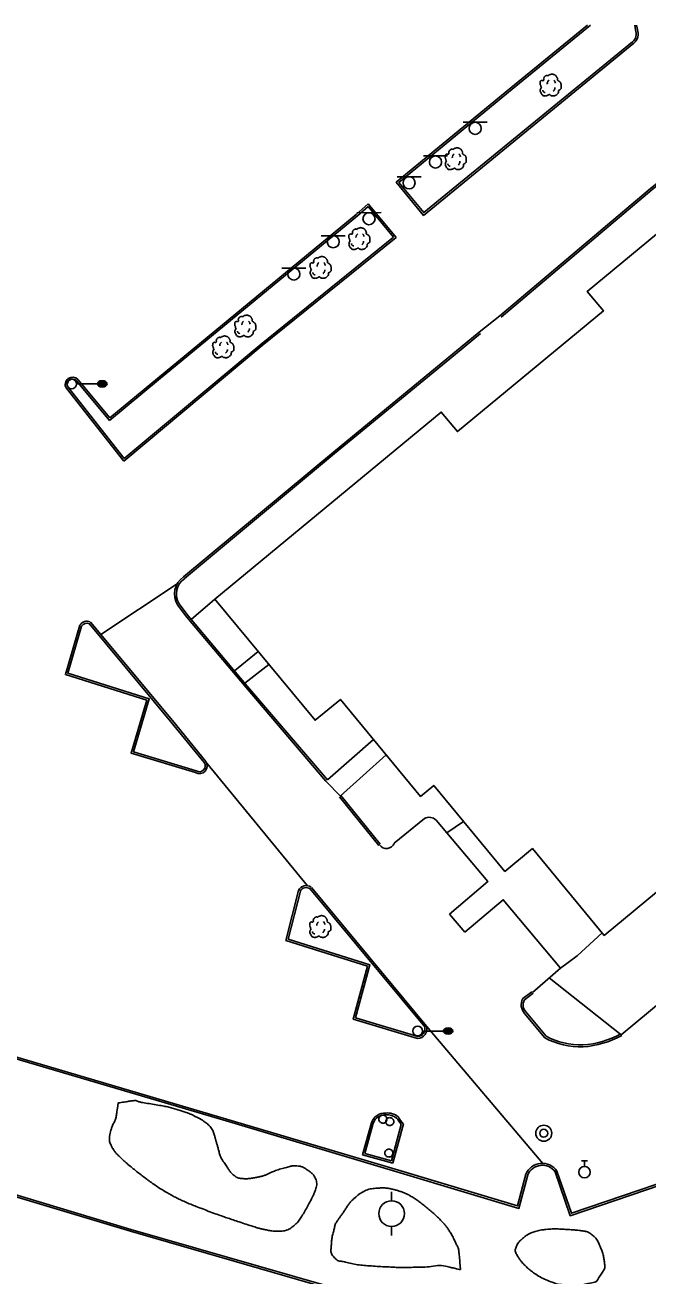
# Model space of a CAD drawing. Extents: x 2145380 to 2156929, y 139568 to 149130.
# Drawn here: x 2153462.6 to 2153656.5, y 143131.5 to 143520.9 of the extents above; entities that cross this region are included whole.
import ezdxf

# ---------------------------------------------------------------- set-up
doc = ezdxf.new("R2010")
doc.units = 0
for name, color, linetype in [('Default', 7, 'Continuous'), ('TOPO_Asphalt', 7, 'Continuous'), ('TOPO_Building', 7, 'Continuous'), ('TOPO_Curb Back', 7, 'Continuous'), ('TOPO_Light Pole', 7, 'Continuous'), ('TOPO_Misc', 7, 'Continuous'), ('TOPO_Power Pole', 7, 'Continuous'), ('TOPO_San Manhole', 7, 'Continuous'), ('TOPO_Sidewalk', 7, 'Continuous'), ('TOPO_Sign', 7, 'Continuous'), ('TOPO_Tree', 7, 'Continuous'), ('TOPO_Tree Line', 7, 'Continuous'), ('TOPO_Wall Freestanding', 7, 'Continuous'), ('TOPO_Water Valve', 7, 'Continuous')]:
    doc.layers.add(name, color=color, linetype=linetype)

# ---------------------------------------------------------------- blocks, each defined once
blk = doc.blocks.new('LP')
at = {"layer": 'TOPO_Light Pole'}
blk.add_line((3.81, 0), (20.32, 0), dxfattribs=at)
for points in [[(20.32, 0), (27.94, 0)], [(20.32, 0), (23.5, 0)], [(20.83, 1.27), (27.43, 1.27)], [(20.83, 1.27), (23.5, 1.27)], [(23.71, 1.27), (27.43, 1.27)], [(23.71, 0), (27.94, 0)], [(20.83, -1.27), (27.43, -1.27)], [(20.83, -1.27), (23.5, -1.27)], [(23.71, -1.27), (27.43, -1.27)]]:
    blk.add_lwpolyline(points, dxfattribs=at)
blk.add_circle((0, 0), 3.81, dxfattribs=at)
blk.add_ellipse((24.13, 0), major_axis=(3.81, 0), ratio=0.666667, dxfattribs=at)
blk = doc.blocks.new('POST')
at = {"layer": 'TOPO_Misc'}
for start, end in [(89.99996, 180.00004), (179.99996, 270.00004), (359.99996, 90.00004), (269.99996, 0.00004)]:
    blk.add_arc((-0.01, 0.03), 3.16, start, end, dxfattribs=at)
blk = doc.blocks.new('TREE')
at = {"layer": 'TOPO_Tree'}
for points in [[(-3.5, 17.6), (-3.1, 18.3), (-2.6, 18.8), (-1.9, 19.2), (-1, 19.7), (-0.2, 20), (0.7, 20.2), (1.6, 20.5), (2.5, 20.8), (3.4, 20.8), (4.1, 20.7), (4.8, 20.5), (5.5, 20.2), (6.4, 19.9), (7.3, 19.7), (8.2, 19.2), (9.4, 18.4), (10, 17.2), (10.8, 16), (11.2, 15.3), (11.6, 14.6), (11.9, 13.9), (12.2, 13.1), (11.4, 12), (11.9, 11.2), (12, 11), (12.2, 10.9), (12.4, 10.7), (12.9, 10.4), (13.5, 10), (14, 9.7), (14.7, 9.2), (15.4, 8.7), (16.1, 8.1), (16.7, 7.5), (16.9, 6.7), (17.1, 6), (17.6, 4.4), (17.7, 2.8), (17.7, 1.2), (17.7, -0.2), (17.8, -2.2), (16.6, -3), (15.5, -3.8), (14.3, -4.6), (13.2, -5.3)], [(-14.1, -0.4), (-14.2, 0.5), (-14.4, 1.4), (-14.6, 2.3), (-14.8, 3.2), (-15.5, 4), (-15.7, 4.9), (-15.8, 5.6), (-15.7, 6.3), (-15.7, 7), (-15.6, 7.9), (-15.7, 8.8), (-15.1, 9.7), (-14.6, 10.4), (-13.8, 10.5), (-13, 10.7), (-12.2, 11), (-11.1, 10), (-10.4, 10.7), (-9.4, 11.7), (-10.3, 13.3), (-9.8, 14.4), (-9.6, 15.1), (-9.3, 15.9), (-8.8, 16.5), (-8.2, 17.3), (-7.5, 17.7), (-6.7, 18.1), (-6.1, 18.4), (-5.6, 18.6), (-5.1, 18.7), (-4.5, 18.7), (-4, 18.5), (-3.5, 18.1)], [(13.2, -5.3), (13.3, -5.8), (13.4, -6.3), (13.4, -6.7), (13.8, -8.5), (12.2, -10), (10.8, -11.5), (10, -12.3), (9.1, -12.8), (8.2, -13.1), (6, -13.8), (3.3, -13.6), (1.3, -13.1), (0.5, -12.9), (-0.1, -11.4), (-0.8, -11.5), (-2, -11.6), (-3.3, -12.8), (-4.5, -13.1), (-6.1, -13.5), (-7.8, -14), (-9.3, -13.6), (-11.4, -13.1), (-12.8, -11.4), (-14.1, -9.4), (-15.3, -7.3), (-15.6, -5.1), (-15.1, -3), (-14.9, -1.9), (-13.9, -0.8), (-13.5, 0.1)], [(-4.2, 5.1), (-4.5, 6.1), (-4.3, 7.2), (-3.8, 8.2), (-3.3, 9.3), (-2.7, 10.3), (-1.6, 11)], [(5.9, 11.2), (6.5, 10.7), (7, 10.2), (7.4, 9.5), (7.9, 8.6), (8.3, 7.6), (8.5, 6.6)], [(-11.4, -4.5), (-11.5, -5.4), (-11, -6.3), (-10.1, -7.2), (-9.3, -8), (-8.5, -8.3), (-7.7, -8.1)], [(4.8, -6.3), (5.7, -5.7), (6.3, -4.9), (6.8, -3.9), (7.4, -2.8), (7.6, -1.7), (7.5, -0.6)]]:
    blk.add_open_spline(points, degree=3, dxfattribs=at)
blk = doc.blocks.new('POWPOL')
at = {"layer": 'TOPO_Power Pole'}
for p, q in [((0, 10.16), (0, 17.34)), ((0, -10.16), (0, -17.34))]:
    blk.add_line(p, q, dxfattribs=at)
blk.add_circle((0, 0), 10.16, dxfattribs=at)
blk = doc.blocks.new('WATVAL')
at = {"layer": 'Default'}
for p, q in [((-2.25, 9), (2.25, 9)), ((0, 4.5), (0, 9))]:
    blk.add_line(p, q, dxfattribs=at)
blk.add_circle((0, 0), 4.5, dxfattribs=at)
blk = doc.blocks.new('EXMHSS')
at = {"layer": 'Default'}
for radius in [6.3, 3.13]:
    blk.add_circle((0, 0), radius, dxfattribs=at)

msp = doc.modelspace()

# ---------------------------------------------------------------- linework, layer by layer
at = {"layer": 'TOPO_Asphalt'}
for p, q in [((2153603.98, 143425.31), (2153610.36, 143430.41)), ((2153509.97, 143346.99), (2153486.2, 143331.17)), ((2153519.16, 143291.08), (2153550.52, 143252.97)), ((2153556.26, 143285.57), (2153560.77, 143280.89)), ((2153594.67, 143244.14), (2153599.48, 143238.5)), ((2153587.52, 143209.28), (2153623.73, 143166.54))]:
    msp.add_line(p, q, dxfattribs=at)
at = {"layer": 'TOPO_Building'}
msp.add_lwpolyline([(2153707.68, 143495.95), (2153637.59, 143437.98), (2153642.6, 143431.93), (2153597.17, 143394.36), (2153592.15, 143400.42), (2153521.7, 143342.16), (2153552.86, 143304.48), (2153560.74, 143310.99), (2153585.72, 143280.79), (2153589.81, 143284.18), (2153611.93, 143257.43), (2153620.52, 143264.53), (2153642.85, 143237.52), (2153701.35, 143285.91), (2153678.53, 143313.51), (2153706.24, 143336.42), (2153729.1, 143308.77), (2153788.17, 143357.63), (2153765.9, 143384.56), (2153773.78, 143391.08), (2153751.37, 143418.18), (2153755.64, 143421.71), (2153731.06, 143451.43), (2153739.03, 143458.03)], close=True, dxfattribs=at)
at = {"layer": 'TOPO_Curb Back'}
for p, q in [((2153569.44, 143465.28), (2153565.7, 143461.95)), ((2153569.37, 143464.41), (2153566.09, 143461.49)), ((2153577.25, 143454.82), (2153569.37, 143464.41)), ((2153578.1, 143454.74), (2153569.44, 143465.28)), ((2153565.7, 143461.95), (2153503.79, 143410.88)), ((2153566.09, 143461.49), (2153504.17, 143410.42)), ((2153536.07, 143421.59), (2153577.25, 143454.82)), ((2153536.45, 143421.13), (2153578.1, 143454.74)), ((2153493.39, 143385.12), (2153536.45, 143421.13)), ((2153493.48, 143385.98), (2153536.07, 143421.59)), ((2153488.95, 143397.77), (2153478.62, 143410.19)), ((2153489.03, 143398.62), (2153479.07, 143410.59)), ((2153504.17, 143410.42), (2153488.95, 143397.77)), ((2153503.79, 143410.88), (2153489.03, 143398.62)), ((2153475.39, 143407.96), (2153493.39, 143385.12)), ((2153475.9, 143408.28), (2153493.48, 143385.98)), ((2153572.7, 143265.54), (2153560.45, 143280.63)), ((2153573.17, 143265.92), (2153560.92, 143281.01)), ((2153567.58, 143169.24), (2153570.42, 143179.2)), ((2153568.32, 143169.66), (2153570.99, 143179.02)), ((2153579.68, 143178.69), (2153576.63, 143167.35)), ((2153580.34, 143178.81), (2153577.05, 143166.61)), ((2153577.05, 143166.61), (2153567.58, 143169.24)), ((2153576.63, 143167.35), (2153568.32, 143169.66))]:
    msp.add_line(p, q, dxfattribs=at)
for points in [[(2153637.63, 143520.85), (2153613.79, 143501.41), (2153578.14, 143471.96), (2153586.63, 143461.66), (2153652.06, 143515.22)], [(2153638.59, 143520.86), (2153614.17, 143500.94), (2153578.98, 143471.88), (2153586.71, 143462.5), (2153651.68, 143515.68)], [(2153652.58, 143519.37), (2153652.33, 143520.91)], [(2153653.17, 143519.53), (2153652.93, 143520.91)], [(2153610.36, 143430.41), (2153657.27, 143470.07), (2153677.85, 143486.51)], [(2153610.75, 143429.95), (2153657.65, 143469.6), (2153678.24, 143486.06)], [(2153511.93, 143349.1), (2153558.56, 143387.99), (2153596.22, 143418.95), (2153603.98, 143425.31)], [(2153512.29, 143348.62), (2153558.94, 143387.53), (2153596.61, 143418.48), (2153604.36, 143424.84)], [(2153556.26, 143285.57), (2153531.43, 143314.65), (2153512.94, 143336.57), (2153510.05, 143340.43)], [(2153556.71, 143285.96), (2153531.89, 143315.03), (2153513.41, 143336.94), (2153510.55, 143340.77)], [(2153482.56, 143334.61), (2153508.01, 143304.01), (2153518.38, 143291.31)], [(2153483.02, 143334.99), (2153508.47, 143304.39), (2153518.86, 143291.67)], [(2153515.66, 143288.19), (2153495.63, 143294.22), (2153500.51, 143310.71), (2153475.16, 143318.72), (2153479.67, 143334.05)], [(2153515.9, 143288.74), (2153496.38, 143294.62), (2153501.25, 143311.11), (2153475.9, 143319.11), (2153480.23, 143333.81)], [(2153329.1, 143277.47), (2153319.41, 143253.93), (2153313.93, 143234.29), (2153375.37, 143221.54), (2153444.65, 143203.53), (2153526.92, 143179.21), (2153580.39, 143163.3), (2153616.28, 143152.54), (2153619.03, 143162.93)], [(2153329.65, 143277.22), (2153319.98, 143253.73), (2153314.68, 143234.74), (2153375.51, 143222.12), (2153444.81, 143204.11), (2153527.1, 143179.79), (2153580.57, 143163.87), (2153615.86, 143153.29), (2153618.47, 143163.13)], [(2153584.78, 143205.38), (2153564.73, 143211.41), (2153569.2, 143227.97), (2153543.81, 143235.96), (2153547.72, 143251.49)], [(2153584.84, 143205.99), (2153565.46, 143211.82), (2153569.93, 143228.37), (2153544.53, 143236.36), (2153548.29, 143251.28)], [(2153551.26, 143252.07), (2153586.98, 143209)], [(2153551.72, 143252.45), (2153587.52, 143209.28)], [(2153132.16, 143229.66), (2153164.96, 143225.84), (2153203.21, 143221.38), (2153234.4, 143216.41), (2153287.28, 143205.61), (2153318.03, 143198.13), (2153362.86, 143185.52), (2153422.9, 143167.81), (2153495.58, 143145.97), (2153555.45, 143128.68), (2153609.34, 143112.62), (2153655.14, 143099.33), (2153692.07, 143088.79), (2153714.23, 143082.35)], [(2153132.1, 143229.06), (2153164.89, 143225.24), (2153203.13, 143220.79), (2153234.3, 143215.82), (2153287.15, 143205.03), (2153317.88, 143197.55), (2153362.69, 143184.94), (2153422.73, 143167.23), (2153495.41, 143145.4), (2153555.28, 143128.11), (2153609.17, 143112.05), (2153654.97, 143098.75), (2153691.9, 143088.21), (2153714.06, 143081.78)], [(2153617.53, 143217.84), (2153620.34, 143219.98)], [(2153617.99, 143217.44), (2153620.7, 143219.5)], [(2153624.37, 143205.63), (2153618.09, 143213.17)], [(2153624.76, 143206.1), (2153618.54, 143213.57)], [(2153627.59, 143163.86), (2153632.26, 143150.23), (2153665.15, 143161.45), (2153660.96, 143173.97)], [(2153628.13, 143164.13), (2153632.63, 143150.99), (2153664.4, 143161.82), (2153660.39, 143173.76)]]:
    msp.add_lwpolyline(points, dxfattribs=at)
for centre, radius, start, end in [((2153649.43, 143518.19), 3.37, 311.7994, 20.5481), ((2153649.43, 143518.19), 3.97, 311.603, 19.681), ((2153477.42, 143409.01), 2.29, 43.7809, 207.5027), ((2153477.42, 143409.01), 1.69, 44.4435, 205.7297), ((2153515.56, 143343.77), 6.44, 124.2857, 211.2385), ((2153515.56, 143343.77), 5.84, 124.0075, 210.9596), ((2153481.85, 143332.8), 2.51, 64.9172, 150.0824), ((2153481.85, 143332.8), 1.91, 64.9172, 148.098), ((2153516.87, 143290.29), 2.43, 240.0159, 34.751), ((2153516.87, 143290.29), 1.83, 237.9856, 34.0644), ((2153550.12, 143250.33), 2.67, 54.678, 154.2108), ((2153550.12, 143250.33), 2.07, 54.678, 152.623), ((2153620.98, 143215.89), 3.97, 150.4895, 223.241), ((2153620.98, 143215.89), 3.37, 152.5104, 223.5356), ((2153584.62, 143208.41), 3.03, 273.0536, 16.7257), ((2153584.62, 143208.41), 2.43, 275.3884, 14.009), ((2153635.55, 143226.35), 22.94, 241.9368, 271.6662), ((2153634.13, 143232.55), 29.21, 274.0959, 298.3588), ((2153634.13, 143232.55), 29.81, 274.0715, 298.3588), ((2153635.55, 143226.35), 23.54, 241.6493, 271.6972), ((2153574.59, 143177.83), 4.39, 85.081, 161.9206), ((2153574.59, 143177.83), 3.79, 84.2342, 161.7564), ((2153575.47, 143177.22), 5.01, 50.1016, 95.7882), ((2153575.47, 143177.22), 4.41, 51.0569, 96.5232), ((2153697.52, 143266.37), 146.89, 215.703, 216.6525), ((2153697.52, 143266.37), 146.29, 215.6724, 216.7663), ((2153623.57, 143161.03), 5.52, 34.2812, 157.6205), ((2153623.57, 143161.03), 4.92, 35.1971, 157.1729)]:
    msp.add_arc(centre, radius, start, end, dxfattribs=at)
at = {"layer": 'TOPO_Sidewalk'}
for p, q in [((2153514.32, 143335.87), (2153521.7, 143342.16)), ((2153535.13, 143325.91), (2153527.85, 143319.82)), ((2153531.06, 143316.02), (2153538.47, 143321.87)), ((2153556.71, 143285.96), (2153571.09, 143298.48)), ((2153575.02, 143293.73), (2153560.69, 143280.82)), ((2153593.86, 143269.4), (2153599.1, 143272.95))]:
    msp.add_line(p, q, dxfattribs=at)
msp.add_lwpolyline([(2153642.16, 143238.35), (2153634.43, 143231.15), (2153629.27, 143227.35)], dxfattribs=at)
at = {"layer": 'TOPO_Sign'}
for points in [[(2153598.94, 143490.62), (2153606.43, 143490.62)], [(2153602.69, 143490.62), (2153602.69, 143490.62)], [(2153600.82, 143488.75), (2153600.82, 143488.75)], [(2153602.69, 143486.88), (2153602.69, 143486.88)], [(2153604.56, 143488.75), (2153604.56, 143488.75)], [(2153586.6, 143480.14), (2153594.09, 143480.14)], [(2153590.35, 143480.14), (2153590.35, 143480.14)], [(2153588.48, 143478.27), (2153588.48, 143478.27)], [(2153590.35, 143476.4), (2153590.35, 143476.4)], [(2153592.22, 143478.27), (2153592.22, 143478.27)], [(2153578.38, 143473.66), (2153585.87, 143473.67)], [(2153580.26, 143471.79), (2153580.26, 143471.79)], [(2153582.13, 143473.66), (2153582.13, 143473.66)], [(2153583.99, 143471.79), (2153583.99, 143471.79)], [(2153582.13, 143469.92), (2153582.13, 143469.92)], [(2153565.9, 143462.49), (2153573.4, 143462.5)], [(2153567.78, 143460.62), (2153567.78, 143460.62)], [(2153569.65, 143462.49), (2153569.65, 143462.49)], [(2153571.52, 143460.62), (2153571.52, 143460.62)], [(2153554.77, 143455.31), (2153562.27, 143455.32)], [(2153558.52, 143455.31), (2153558.52, 143455.31)], [(2153569.65, 143458.76), (2153569.65, 143458.76)], [(2153556.65, 143453.44), (2153556.65, 143453.44)], [(2153558.52, 143451.57), (2153558.52, 143451.57)], [(2153560.39, 143453.44), (2153560.39, 143453.44)], [(2153542.52, 143445.25), (2153550.01, 143445.25)], [(2153546.27, 143445.25), (2153546.27, 143445.25)], [(2153544.4, 143443.38), (2153544.4, 143443.38)], [(2153546.27, 143441.51), (2153546.27, 143441.51)], [(2153548.13, 143443.38), (2153548.13, 143443.38)]]:
    msp.add_lwpolyline(points, dxfattribs=at)
for centre, start, end in [((2153602.69, 143488.75), 90, 180), ((2153602.69, 143488.75), 360, 90), ((2153602.69, 143488.75), 180, 270), ((2153602.69, 143488.75), 270, 0), ((2153590.35, 143478.27), 90, 180), ((2153590.35, 143478.27), 360, 90), ((2153590.35, 143478.27), 180, 270), ((2153590.35, 143478.27), 270, 0), ((2153582.13, 143471.79), 90, 180), ((2153582.13, 143471.79), 180, 270), ((2153582.13, 143471.79), 360, 90), ((2153582.13, 143471.79), 270, 0), ((2153569.65, 143460.62), 90, 180), ((2153569.65, 143460.62), 180, 270), ((2153569.65, 143460.62), 360, 90), ((2153569.65, 143460.62), 270, 0), ((2153558.52, 143453.44), 90, 180), ((2153558.52, 143453.44), 360, 90), ((2153558.52, 143453.44), 180, 270), ((2153558.52, 143453.44), 270, 0), ((2153546.27, 143443.38), 90, 180), ((2153546.27, 143443.38), 360, 90), ((2153546.27, 143443.38), 180, 270), ((2153546.27, 143443.38), 270, 0)]:
    msp.add_arc(centre, 1.87, start, end, dxfattribs=at)
at = {"layer": 'TOPO_Tree Line'}
for points in [[(2153491.63, 143185.35), (2153491.41, 143183.98), (2153491.2, 143182.61), (2153490.99, 143181.24), (2153490.8, 143180), (2153490.04, 143178.94), (2153489.63, 143177.73), (2153489.33, 143176.83), (2153489.07, 143175.92), (2153488.95, 143175.02), (2153488.77, 143173.7), (2153489.21, 143172.38), (2153489.99, 143171.07), (2153490.54, 143170.15), (2153491.11, 143169.52), (2153491.8, 143168.86), (2153492.62, 143168.06), (2153493.42, 143167.26), (2153494.29, 143166.53), (2153495.63, 143165.42), (2153496.97, 143164.32), (2153498.35, 143163.26), (2153499.77, 143162.15), (2153501.21, 143161.07), (2153502.69, 143160.03), (2153504.18, 143158.98), (2153505.74, 143158.05), (2153507.32, 143157.14), (2153508.72, 143156.35), (2153510.12, 143155.59), (2153511.58, 143154.93), (2153513.3, 143154.16), (2153515.03, 143153.44), (2153516.79, 143152.77), (2153519, 143151.92), (2153521.21, 143151.07), (2153523.45, 143150.29), (2153525.03, 143149.73), (2153526.62, 143149.19), (2153528.2, 143148.66), (2153530.36, 143147.93), (2153532.53, 143147.23), (2153534.7, 143146.55), (2153535.69, 143146.24), (2153536.7, 143146.04), (2153537.71, 143145.83), (2153539.1, 143145.52), (2153540.54, 143145.42), (2153541.95, 143145.45), (2153543.35, 143145.48), (2153544.71, 143145.92), (2153545.93, 143146.87), (2153547.29, 143147.92), (2153548.16, 143149.09), (2153548.97, 143150.44), (2153549.95, 143152.07), (2153550.84, 143153.69), (2153551.71, 143155.36), (2153552.1, 143156.11), (2153552.44, 143156.87), (2153552.76, 143157.64), (2153553.32, 143159), (2153553.5, 143160.7), (2153552.85, 143162.08), (2153552.4, 143163.05), (2153551.62, 143163.7), (2153550.7, 143164.33), (2153549.72, 143165.02), (2153548.77, 143165.58), (2153547.68, 143165.72), (2153546.74, 143165.85), (2153545.74, 143165.75), (2153544.81, 143165.51), (2153543.11, 143165.06), (2153541.41, 143164.58), (2153539.76, 143163.95), (2153538.89, 143163.62), (2153538.1, 143163.14), (2153537.22, 143162.83), (2153536.29, 143162.5), (2153535.34, 143162.31), (2153534.38, 143162.12), (2153533.1, 143161.86), (2153531.79, 143161.74), (2153530.5, 143161.78), (2153529.41, 143161.83), (2153528.34, 143162.21), (2153527.42, 143163), (2153526.53, 143163.76), (2153526, 143164.6), (2153525.42, 143165.52), (2153524.58, 143166.86), (2153523.59, 143168.12), (2153523.15, 143169.62), (2153522.83, 143170.71), (2153522.54, 143171.81), (2153522.23, 143172.9), (2153521.96, 143173.84), (2153521.7, 143174.78), (2153521.42, 143175.72), (2153520.99, 143177.15), (2153519.95, 143178.36), (2153518.73, 143179.3), (2153518.01, 143179.85), (2153517.27, 143180.29), (2153516.49, 143180.69), (2153515.59, 143181.15), (2153514.71, 143181.62), (2153513.77, 143181.99), (2153512.49, 143182.5), (2153511.2, 143182.94), (2153509.88, 143183.32), (2153508.45, 143183.73), (2153507.02, 143184.15), (2153505.55, 143184.4), (2153503.39, 143184.78), (2153501.23, 143185.13), (2153499.06, 143185.5), (2153498.06, 143185.67), (2153497.07, 143186.17), (2153496.06, 143186.02), (2153494.58, 143185.8), (2153493.11, 143185.57), (2153491.63, 143185.35), (2153491.63, 143185.35)], [(2153598.14, 143133.46), (2153597.97, 143135.29), (2153597.81, 143137.12), (2153597.64, 143138.95), (2153597.55, 143139.99), (2153597.02, 143140.93), (2153596.58, 143141.88), (2153595.96, 143143.2), (2153595.33, 143144.47), (2153594.53, 143145.69), (2153593.95, 143146.58), (2153593.31, 143147.42), (2153592.58, 143148.19), (2153591.7, 143149.14), (2153590.79, 143150.03), (2153589.82, 143150.89), (2153588.6, 143151.97), (2153587.35, 143153.01), (2153586.06, 143154.01), (2153584.91, 143154.9), (2153583.72, 143155.71), (2153582.45, 143156.45), (2153581.53, 143156.98), (2153580.58, 143157.37), (2153579.59, 143157.74), (2153578.56, 143158.11), (2153577.53, 143158.38), (2153576.47, 143158.61), (2153575.21, 143158.87), (2153573.92, 143158.92), (2153572.66, 143158.85), (2153570.91, 143158.76), (2153569.18, 143158.42), (2153567.54, 143157.53), (2153566.67, 143157.06), (2153565.99, 143156.49), (2153565.29, 143155.84), (2153564.65, 143155.26), (2153563.99, 143154.71), (2153563.49, 143154.01), (2153562.82, 143153.07), (2153562.21, 143152.09), (2153561.56, 143151.14), (2153560.96, 143150.26), (2153560.3, 143149.43), (2153559.71, 143148.53), (2153559.07, 143147.55), (2153558.89, 143146.39), (2153558.59, 143145.26), (2153558.21, 143143.83), (2153558.02, 143142.38), (2153557.91, 143140.94), (2153557.81, 143139.7), (2153557.78, 143138.44), (2153558.82, 143137.26), (2153559.84, 143136.12), (2153561.02, 143136.08), (2153562.24, 143135.82), (2153564.17, 143135.4), (2153566.09, 143134.93), (2153568.05, 143134.78), (2153570.4, 143134.6), (2153572.75, 143134.44), (2153575.11, 143134.32), (2153576.84, 143134.24), (2153578.57, 143134.11), (2153580.3, 143134.12), (2153582.34, 143134.13), (2153584.37, 143134.22), (2153586.41, 143134.26), (2153588.98, 143134.32), (2153591.62, 143134.93), (2153594.14, 143134.36), (2153595.47, 143134.06), (2153596.81, 143133.76), (2153598.14, 143133.46), (2153598.14, 143133.46)], [(2153640.35, 143129.68), (2153641.06, 143130.77), (2153641.78, 143131.86), (2153642.49, 143132.95), (2153643.14, 143133.94), (2153642.97, 143135.33), (2153642.8, 143136.49), (2153642.61, 143137.79), (2153642.25, 143139.07), (2153641.71, 143140.34), (2153641.13, 143141.72), (2153640.57, 143142.96), (2153639.4, 143144.01), (2153638.43, 143144.87), (2153637.35, 143145.33), (2153636.18, 143145.5), (2153635.15, 143145.66), (2153634.13, 143145.78), (2153633.1, 143145.85), (2153631.26, 143145.97), (2153629.43, 143146.09), (2153627.6, 143146.13), (2153626.67, 143146.15), (2153625.74, 143146.07), (2153624.81, 143145.98), (2153623.27, 143145.83), (2153621.78, 143145.48), (2153620.29, 143144.96), (2153619.45, 143144.66), (2153618.77, 143144.19), (2153618.04, 143143.61), (2153616.88, 143142.68), (2153615.82, 143141.63), (2153615.39, 143140.41), (2153615.03, 143139.4), (2153615.59, 143138.06), (2153616.26, 143137.08), (2153616.77, 143136.34), (2153617.29, 143135.67), (2153617.92, 143135.05), (2153618.92, 143134.06), (2153619.89, 143133.13), (2153621.05, 143132.34), (2153622.85, 143131.11), (2153624.75, 143130.22), (2153626.79, 143129.47), (2153627.69, 143129.14), (2153628.58, 143128.8), (2153629.51, 143128.78), (2153630.76, 143128.76), (2153632, 143128.73), (2153633.25, 143128.71), (2153634.1, 143128.7), (2153634.96, 143128.48), (2153635.81, 143128.67), (2153637.34, 143129.01), (2153638.83, 143129.34), (2153640.35, 143129.68), (2153640.35, 143129.68)]]:
    msp.add_open_spline(points, degree=3, dxfattribs=at)
at = {"layer": 'TOPO_Wall Freestanding'}
for points in [[(2153625.72, 143224.26), (2153648.15, 143206.58), (2153727.26, 143272.21), (2153710.76, 143293.38)], [(2153577.51, 143266.17), (2153586.91, 143273.89)], [(2153590.52, 143273.37), (2153606.62, 143254.27), (2153594.67, 143244.14)], [(2153599.48, 143238.5), (2153611.44, 143248.62), (2153629.27, 143227.35), (2153620.52, 143219.74)]]:
    msp.add_lwpolyline(points, dxfattribs=at)
for centre, radius, start, end in [((2153588.37, 143271.28), 3, 44.2186, 119.2135), ((2153575.11, 143267.13), 2.59, 212.7699, 338.1879)]:
    msp.add_arc(centre, radius, start, end, dxfattribs=at)

# ---------------------------------------------------------------- block references
at = {"layer": 'TOPO_Light Pole', "xscale": 0.39370000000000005, "yscale": 0.3937000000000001}
for p in [(2153477.13, 143409.19), (2153584.78, 143207.74)]:
    msp.add_blockref('LP', p, dxfattribs=at)
at = {"layer": 'TOPO_Misc', "xscale": 0.39370000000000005, "yscale": 0.3937000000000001}
for p in [(2153573.98, 143180.29), (2153576.12, 143179.52), (2153575.84, 143169.73)]:
    msp.add_blockref('POST', p, dxfattribs=at)
at = {"layer": 'TOPO_Power Pole', "xscale": 0.39370000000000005, "yscale": 0.3937000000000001}
msp.add_blockref('POWPOL', (2153576.7, 143150.89), dxfattribs=at)
at = {"layer": 'TOPO_San Manhole', "xscale": 0.39370000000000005, "yscale": 0.3937000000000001}
msp.add_blockref('EXMHSS', (2153624.04, 143175.92), dxfattribs=at)
at = {"layer": 'TOPO_Tree', "xscale": 0.19685000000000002, "yscale": 0.19685000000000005}
for p in [(2153625.98, 143501.54), (2153596.44, 143478.61), (2153566.47, 143453.74), (2153554.39, 143444.77), (2153530.96, 143426.53), (2153524.1, 143420.03), (2153554.29, 143239.58)]:
    msp.add_blockref('TREE', p, dxfattribs=at)
at = {"layer": 'TOPO_Water Valve', "xscale": 0.39370000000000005, "yscale": 0.3937000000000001}
msp.add_blockref('WATVAL', (2153636.71, 143163.81), dxfattribs=at)

doc.saveas('drawing.dxf')
